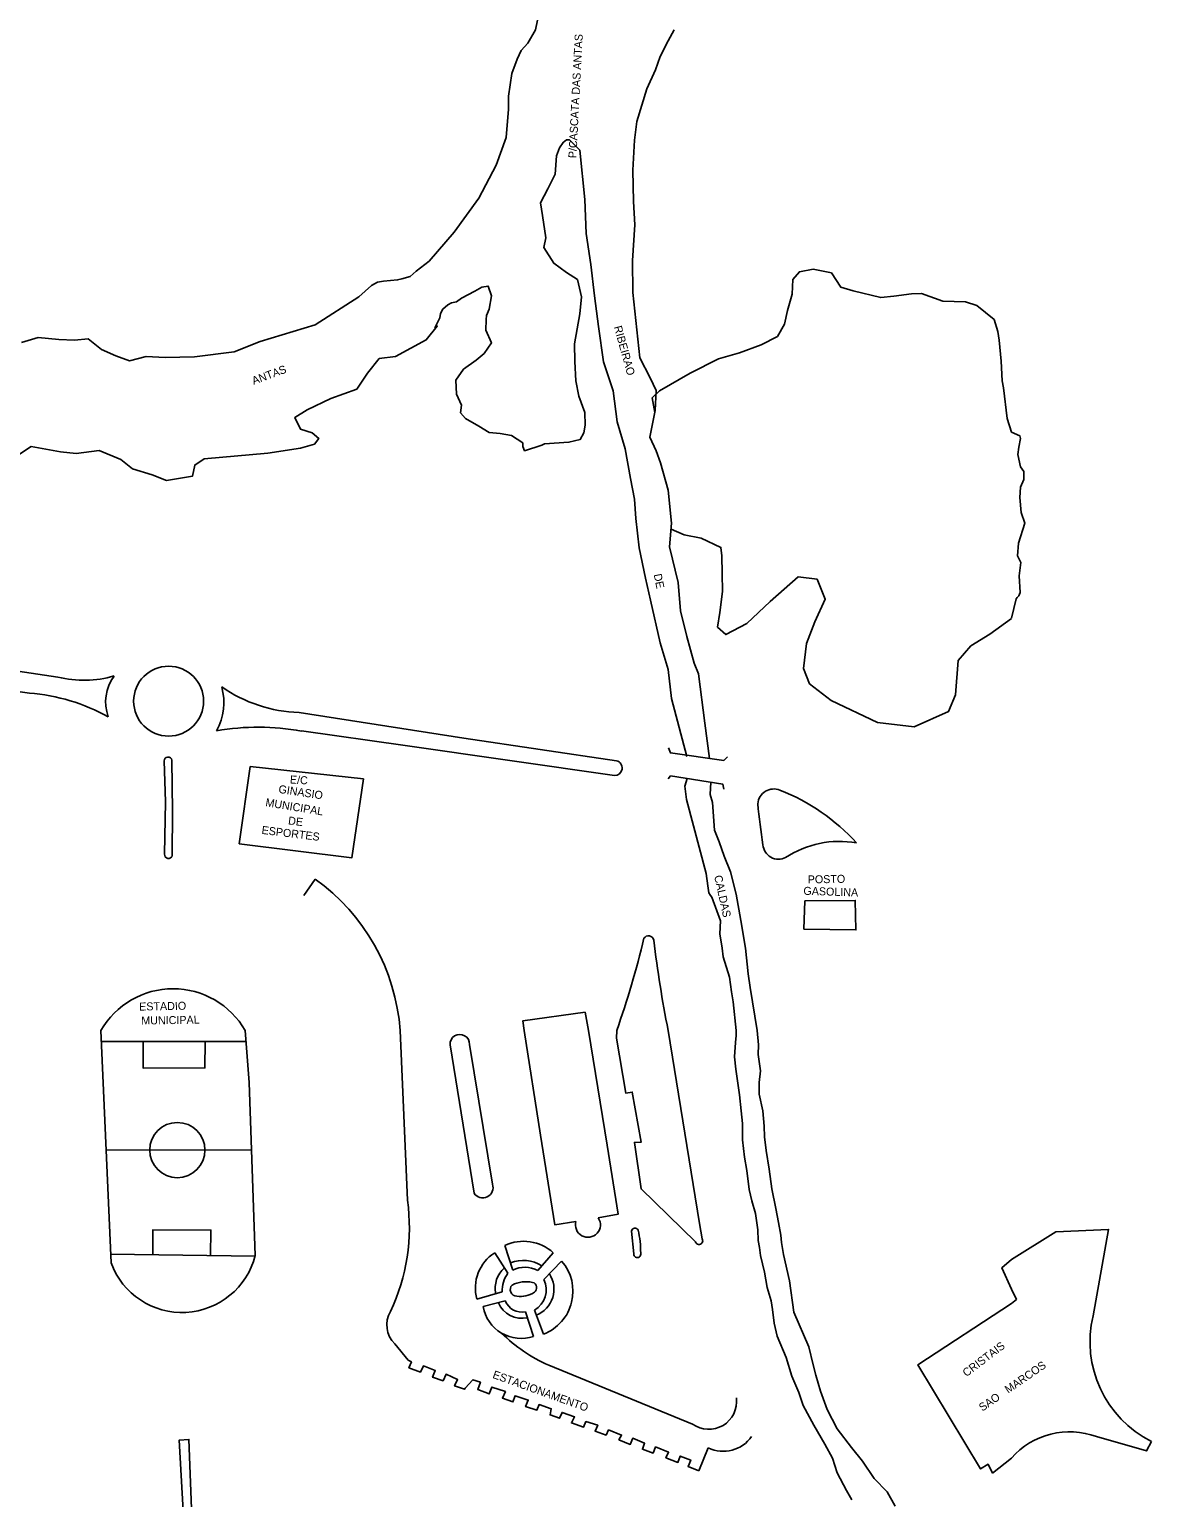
# Model space of a CAD drawing. Extents: x 325899 to 364828, y 7568995 to 7592502.
# Drawn here: x 333991 to 334551, y 7590768 to 7591502 of the extents above; entities that cross this region are included whole.
import ezdxf

# ---------------------------------------------------------------- set-up
doc = ezdxf.new("R2010")
doc.units = 0
for name, color, linetype in [('EDIFEXISTENT', 7, 'Continuous'), ('EDIFIDENTIF', 7, 'Continuous'), ('EDIFOBRAEXIS', 7, 'Continuous')]:
    doc.layers.add(name, color=color, linetype=linetype)

msp = doc.modelspace()

# ---------------------------------------------------------------- linework, layer by layer
at = {"layer": 'EDIFEXISTENT'}
for points in [[(334310.14, 7591143.11), (334310.99, 7591140.67), (334337.72, 7591136.91), (334339.51, 7591138.63)], [(334101.01, 7591133.91), (334157.7, 7591127.67), (334151.83, 7591088.16), (334095.58, 7591095.13)], [(334095.58, 7591095.13), (334101.01, 7591133.91)], [(334309.91, 7591127.74), (334311.13, 7591129.25), (334337.29, 7591124.99), (334337.78, 7591122.6)], [(334378.24, 7591066.74), (334403.37, 7591066.89), (334403.73, 7591052.2), (334377.65, 7591052.54)], [(334377.65, 7591052.54), (334378.24, 7591066.74)], [(334237.94, 7591001.94), (334237.37, 7591006.77), (334268.38, 7591011.06), (334270.04, 7591001.91)], [(334263.79, 7590906.5), (334253.27, 7590904.86), (334246.07, 7590949.69), (334237.94, 7591001.94)], [(334270.04, 7591001.91), (334279.45, 7590944.56), (334284.91, 7590910.07), (334275, 7590908.28)], [(334481.39, 7590887.53), (334503.61, 7590901.23), (334529.91, 7590902.51), (334522.18, 7590859.4)], [(334481.39, 7590872.71), (334476.54, 7590883.31), (334481.39, 7590887.53)], [(334481.39, 7590872.71), (334483.91, 7590867.51), (334481.39, 7590865.57)], [(334471.94, 7590780.7), (334469.69, 7590785.13), (334465.95, 7590782.79), (334434.67, 7590834.85), (334481.39, 7590865.57)], [(334551.42, 7590796.53), (334548.93, 7590791.83), (334523.95, 7590798.97)], [(334481.39, 7590788.27), (334471.91, 7590780.68)]]:
    msp.add_lwpolyline(points, dxfattribs=at)
for centre, radius, start, end in [((334269.8, 7590904.83), 6.24, 164.46675, 33.5396), ((334576.48, 7590846.42), 55.84, 166.55845, 243.32724), ((334510.47, 7590762.6), 38.78, 69.66442, 138.56487)]:
    msp.add_arc(centre, radius, start, end, dxfattribs=at)
at = {"layer": 'EDIFOBRAEXIS'}
for points in [[(334244.66, 7591519.61), (334244.66, 7591519.61), (334244.66, 7591519.61), (334245.45, 7591510.76), (334243.57, 7591501.91)], [(334243.57, 7591501.91), (334239.76, 7591495.36), (334236.4, 7591491.63), (334234.47, 7591487.29), (334231.83, 7591480.13), (334230.22, 7591468.86), (334230.19, 7591462.37), (334228.96, 7591448.12), (334223.91, 7591434.41), (334215.39, 7591417.81), (334203.01, 7591400.79), (334190.55, 7591386.38), (334184.07, 7591381.43), (334181.08, 7591378.8), (334176.92, 7591377.54), (334174.72, 7591377), (334167.74, 7591376.46), (334164.66, 7591375.82), (334161.62, 7591374.25), (334155.36, 7591368.58), (334133.62, 7591354.6), (334106.13, 7591346.27), (334093.01, 7591341.15), (334073.27, 7591338.54), (334058.59, 7591338.3), (334049.13, 7591338.71), (334040.78, 7591336.62), (334033.96, 7591339.02), (334026.89, 7591342.17), (334020.16, 7591347.61), (334013.39, 7591346.89), (334005.5, 7591347.29), (333995.23, 7591348.26), (333986.91, 7591345.67)], [(334312.82, 7591501.91), (334309.93, 7591496.53), (334305.83, 7591488.66), (334303.5, 7591482.06), (334299.2, 7591472.57), (334294.3, 7591456.18), (334293.06, 7591446.81), (334292.29, 7591431.78), (334292.57, 7591416.13), (334293.22, 7591404.49), (334292.01, 7591386.64), (334292.27, 7591370.76), (334295.74, 7591338.07), (334300.87, 7591328.12), (334303.89, 7591321.68), (334303.47, 7591311.75), (334300.8, 7591298.48), (334303.92, 7591291.57), (334306.1, 7591285.65), (334309.92, 7591271.94), (334311.6, 7591255.5), (334310.53, 7591243.58), (334314.87, 7591225.77), (334316.02, 7591211.58), (334319.24, 7591198.84), (334322.9, 7591185.52), (334324.99, 7591180.24), (334328.25, 7591155.52), (334330.53, 7591137.88)], [(333983.89, 7591288.63), (333991.64, 7591293.7), (334006.34, 7591291.1), (334014.18, 7591290.27), (334025.63, 7591291.82), (334036.4, 7591287.29), (334042.37, 7591282.57), (334052.1, 7591279.56), (334059.26, 7591276.69), (334072.29, 7591278.98), (334073.4, 7591284.49), (334078.08, 7591287.58), (334109.97, 7591290.46), (334126.27, 7591293.01), (334133.15, 7591294.89), (334135.44, 7591297.74), (334132, 7591300.62), (334126.29, 7591302.38), (334123.44, 7591308.26), (334129.48, 7591312.03), (334141.32, 7591317.67), (334154.34, 7591322.34), (334159.68, 7591330.33), (334165.53, 7591337.79), (334173.67, 7591338.76), (334189.04, 7591346.99), (334194.58, 7591353.94), (334193.4, 7591353.01), (334195.88, 7591358.07), (334196.25, 7591360.3), (334197.25, 7591362.4), (334199.87, 7591364.64), (334201.68, 7591365.58), (334204.08, 7591366.05), (334206.71, 7591367.87), (334213.24, 7591371.4), (334216.75, 7591373.43), (334219.91, 7591373.96), (334221.71, 7591369.08), (334220.55, 7591362.47), (334219.11, 7591359.26), (334218.91, 7591357.23), (334218.87, 7591351.88), (334221.64, 7591345.6), (334217.9, 7591340.24), (334213.95, 7591336.91), (334207.62, 7591332.37), (334203.91, 7591326.87), (334204.15, 7591319.86), (334206.72, 7591314.5), (334206.17, 7591310.57), (334208.6, 7591307.72), (334215.25, 7591303.95), (334220.54, 7591300.8), (334226, 7591300.2), (334231.61, 7591299.2), (334237.27, 7591295.52), (334237.38, 7591293.68), (334238.14, 7591291.66), (334246.71, 7591294.36), (334248.17, 7591295.12), (334260.31, 7591295.92), (334265.94, 7591297.33), (334267.84, 7591300.58), (334268.46, 7591304.39), (334268.23, 7591310.69), (334265.21, 7591318.85), (334263.81, 7591326.58), (334263.3, 7591336.27), (334263.06, 7591345.03), (334265.75, 7591360.14), (334266.6, 7591368.52), (334264.61, 7591377.17), (334259.08, 7591380.75), (334252.83, 7591385.36), (334247.71, 7591393.13), (334248.82, 7591397.96), (334247.12, 7591409.23), (334246.15, 7591415.6), (334249.84, 7591422.5), (334253.44, 7591429.83), (334254.11, 7591438.96), (334255.69, 7591442.98), (334257.39, 7591445.7), (334259.19, 7591446.97), (334260.53, 7591447.09), (334265.74, 7591441.88), (334268.21, 7591417.25), (334269.02, 7591400.19), (334271.33, 7591384.7), (334273.05, 7591369.05), (334275.05, 7591353.74), (334277.54, 7591336), (334282.41, 7591321.59), (334284.46, 7591306.17), (334288.35, 7591292.58), (334291.1, 7591277.81), (334293.04, 7591267.46), (334293.71, 7591257.77), (334295.42, 7591243.15), (334298.5, 7591227.98), (334301.14, 7591216.98), (334305.86, 7591195.73), (334309.91, 7591182.35), (334311.49, 7591167.89), (334319.24, 7591138.87)], [(334303.26, 7591310.73), (334301.84, 7591318.08), (334305.54, 7591321.51), (334320.84, 7591330.37), (334335.09, 7591337.64), (334345.5, 7591340.52), (334356.3, 7591344.62), (334364.46, 7591348.71), (334368.09, 7591354.9), (334369.57, 7591361.79), (334371.85, 7591369.83), (334372.15, 7591377.3), (334375.49, 7591381.08), (334382.33, 7591382.33), (334391.48, 7591380.53), (334396.1, 7591373.34), (334402.29, 7591371.56), (334416.07, 7591368.17), (334422.67, 7591368.93), (334431.44, 7591370.01), (334436.48, 7591370.15), (334447.13, 7591366.42), (334458.38, 7591366.02), (334464.13, 7591364.24), (334472.78, 7591357.21), (334474.6, 7591351.31), (334475.23, 7591346.94), (334476.21, 7591336.45), (334476.78, 7591326.65), (334477.34, 7591323.14), (334479.21, 7591307.75), (334481.39, 7591300.88)], [(334481.39, 7591300.91), (334485.56, 7591299.1), (334485.92, 7591297.78), (334485.06, 7591293.46), (334484.63, 7591289.8), (334485.98, 7591283.68), (334487.61, 7591281.29), (334487.64, 7591277.25), (334485.94, 7591273.41), (334485.59, 7591268.25), (334486.2, 7591260.86), (334488.16, 7591255.45), (334484.94, 7591245.38), (334484.36, 7591239.2), (334486.01, 7591235.87), (334485.23, 7591229.09), (334485.77, 7591220.86), (334485.04, 7591219.2), (334484.32, 7591218.26), (334483.72, 7591217.65), (334481.39, 7591207.91)], [(334311.33, 7591252.45), (334317.88, 7591249.67), (334326.39, 7591247.99), (334336.29, 7591243.36), (334336.67, 7591239.06), (334336.96, 7591230.23), (334337.03, 7591221.31), (334335.78, 7591210.88), (334334.51, 7591203.52), (334338.78, 7591199.74), (334349.15, 7591205.33), (334360.8, 7591216.38), (334374.81, 7591228.59), (334384.31, 7591227.48), (334388.36, 7591217.49), (334383.15, 7591206.13), (334378.95, 7591195.28), (334377.5, 7591182.87), (334380.46, 7591175.16), (334391.36, 7591166.86), (334414.54, 7591155.86), (334432.76, 7591153.65), (334449.99, 7591161.35), (334453.5, 7591169.59), (334454.74, 7591186.78), (334461.18, 7591194.11), (334470.53, 7591199.96), (334481.39, 7591207.84)], [(333695.6, 7591223.09), (333853.59, 7591200.16), (333956.1, 7591185.89), (334005.08, 7591178.48)], [(333990.78, 7591170.52), (333907.47, 7591182.53), (333803.95, 7591197.61)], [(334125.57, 7591160.79), (334207.83, 7591148), (334284.14, 7591136.74)], [(334283.06, 7591129.38), (334178.59, 7591144.34), (334126.71, 7591151.59)], [(334058.35, 7591090.08), (334058.71, 7591116.26), (334058.05, 7591136.66)], [(334062.02, 7591137), (334062.22, 7591111.59), (334062.16, 7591089.43)], [(334319.35, 7591127.91), (334318.18, 7591124), (334319.02, 7591117.4), (334328.94, 7591080.36), (334329.68, 7591074.19), (334330.23, 7591070.71), (334330.99, 7591069.38), (334331.65, 7591068.47), (334336.09, 7591056.76), (334335.67, 7591050.17), (334336.9, 7591043.02), (334337.43, 7591038.68), (334340.55, 7591028.6), (334341.61, 7591021.27), (334342.37, 7591016.29), (334343.87, 7591001.91)], [(334331.18, 7591125.99), (334330.86, 7591119.87), (334332.09, 7591115.84), (334332.97, 7591102.1), (334335.4, 7591096.16), (334337.87, 7591088.96), (334340.99, 7591081.26), (334343.85, 7591070.09), (334346.25, 7591056.9), (334348.55, 7591043.04), (334349.85, 7591030.29), (334350.82, 7591023.47), (334354.38, 7591001.91)], [(334127.82, 7591069.41), (334133.56, 7591077.61)], [(334026.53, 7591001.91), (334031.59, 7590885.75)], [(334103.64, 7590889.48), (334100.53, 7590975.98), (334098.6, 7591001.91)], [(334176.05, 7591001.91), (334179.67, 7590917.05)], [(334323.53, 7590896.26), (334296.36, 7590922.74), (334293, 7590946.02), (334296.37, 7590946.1), (334291.98, 7590971.14), (334288.73, 7590970.68), (334284.05, 7590998.11), (334284.19, 7591001.91)], [(334309.86, 7591001.91), (334325.51, 7590905.54), (334326.89, 7590897.82)], [(334343.87, 7591001.91), (334343.88, 7590999.37), (334343.58, 7590995.94), (334343.08, 7590988.84), (334343.69, 7590982.6), (334345.5, 7590969.69), (334346.43, 7590961.71), (334347.04, 7590955.4), (334347.11, 7590947.26), (334348.08, 7590938.59), (334349.2, 7590931.88), (334350.37, 7590922.41), (334351.71, 7590916.87), (334353.56, 7590910.54), (334354.73, 7590902.29), (334354.86, 7590896.92), (334355.46, 7590893.47), (334356.1, 7590889.49), (334358.02, 7590881.14), (334359.31, 7590873.44), (334361.39, 7590866.82), (334361.94, 7590862.54), (334362.86, 7590855.67), (334364.39, 7590849.12), (334368.84, 7590838.43), (334371.68, 7590829.17), (334375.2, 7590820.96), (334377.31, 7590814.46), (334382.67, 7590804.64), (334388.13, 7590795.15), (334391.96, 7590788.14), (334394.31, 7590780.83), (334399.02, 7590772.12), (334401.6, 7590767.32)], [(334354.38, 7591001.91), (334354.95, 7590994.8), (334354.79, 7590989.95), (334356.1, 7590981.7), (334355.44, 7590975.96), (334355.41, 7590970.13), (334357.18, 7590961.82), (334357.83, 7590954.05), (334358.03, 7590948.72), (334358.82, 7590941.91), (334360.4, 7590932.61), (334361.73, 7590922.79), (334363.76, 7590913.04), (334365.02, 7590905.9), (334366.13, 7590899.7), (334366.44, 7590896.02), (334367.48, 7590889.97), (334370.49, 7590876.78), (334372.65, 7590861.13), (334380.18, 7590843.8), (334382.41, 7590834.84), (334383.67, 7590829.63), (334385.95, 7590821.64), (334389.25, 7590812.48), (334394.4, 7590802.82), (334401.43, 7590793.59), (334406.96, 7590786.72), (334412.77, 7590778.12), (334419.27, 7590771.33), (334423.33, 7590764.21)], [(334026.77, 7590996.42), (334099.01, 7590996.42)], [(334047.67, 7590996.42), (334047.65, 7590983.07), (334078.44, 7590983.24), (334078.54, 7590996.42)], [(334212.94, 7590920.62), (334200.97, 7590994.74)], [(334210.72, 7590994.97), (334222.14, 7590925.14)], [(334029.13, 7590942.23), (334101.75, 7590942.19)], [(334052.54, 7590889.83), (334052.39, 7590902.29), (334081.51, 7590902.2), (334081.25, 7590889.49)], [(334292.71, 7590890.3), (334291.63, 7590901.66)], [(334031.25, 7590890.09), (334103.58, 7590889.22)], [(334223.26, 7590890.86), (334229.84, 7590880.58)], [(334228.28, 7590894.45), (334232.29, 7590882.12)], [(334244.73, 7590881.99), (334252.5, 7590890.84)], [(334247.81, 7590877.45), (334256.67, 7590886.71)], [(334227, 7590871.32), (334214.33, 7590867.69)], [(334217.44, 7590863.93), (334228.53, 7590866.76)], [(334238.68, 7590861.36), (334242.63, 7590849.05)], [(334247.65, 7590850.19), (334243.06, 7590862.23)], [(334173.3, 7590845.27), (334180.06, 7590837.1)], [(334208.53, 7590823.24), (334208.18, 7590822.63), (334203.19, 7590824.34), (334204.74, 7590827.5), (334198.98, 7590830.17), (334197.43, 7590826.86), (334192.19, 7590828.65), (334193.53, 7590831.96), (334187.6, 7590834.29), (334186.12, 7590831.26), (334180.42, 7590833.4), (334181.64, 7590836.28), (334180.06, 7590837.1)], [(334322.06, 7590805.19), (334250.21, 7590834.67)], [(334325.26, 7590781.95), (334319.87, 7590783.96), (334321.19, 7590787.25), (334315.94, 7590789.24), (334314.77, 7590786.08), (334308.79, 7590788.39), (334310.09, 7590791.17), (334303.64, 7590793.86), (334302.4, 7590790.7), (334297, 7590792.66), (334298.12, 7590795.62), (334292.21, 7590798.18), (334290.94, 7590795.1), (334285.31, 7590797.42), (334286.59, 7590799.74), (334280.1, 7590802.35), (334278.87, 7590799.7), (334273.4, 7590801.71), (334274.72, 7590804.64), (334268.79, 7590806.5), (334267.65, 7590803.7), (334261.56, 7590805.78), (334263.14, 7590808.81), (334256.93, 7590811.07), (334255.68, 7590808.12), (334250.87, 7590809.78), (334251.51, 7590812.88), (334245.42, 7590814.94), (334244.33, 7590812.19), (334238.68, 7590814.02), (334239.97, 7590817.2), (334233.46, 7590819.41), (334232.31, 7590816.35), (334227.12, 7590818.19), (334228.57, 7590821.45), (334221.82, 7590823.73), (334220.48, 7590820.3), (334214.8, 7590822.51), (334216.12, 7590826.1), (334212.38, 7590827.41), (334208.53, 7590823.24)], [(334068.94, 7590738.33), (334065.68, 7590797.21), (334070.49, 7590797.56), (334073.25, 7590724.09)], [(334329.89, 7590793.39), (334325.26, 7590781.95)]]:
    msp.add_lwpolyline(points, dxfattribs=at)
for centre, radius in [((334060.36, 7591166.49), 17.48), ((334064.69, 7590942.16), 13.8)]:
    msp.add_circle(centre, radius, dxfattribs=at)
for centre, radius, start, end in [((334017.96, 7591231.41), 54.47, 256.31853, 286.11691), ((334050.67, 7591166.2), 21.79, 143.78453, 200.17576), ((333983.38, 7591074.27), 96.53, 60.97693, 85.60069), ((334059.44, 7591165.72), 28.53, 330.63142, 16.07959), ((334128.22, 7591233.63), 72.89, 235.42431, 267.91664), ((334105.12, 7591032.04), 121.48, 79.76035, 99.8662), ((334060.06, 7591136.52), 2.01, 13.78379, 175.89316), ((334283.17, 7591133.12), 3.75, 268.25998, 75.06638), ((334362.62, 7591114.64), 7.98, 66.86919, 175.63401), ((334329.72, 7591028.81), 99.89, 41.98605, 68.85369), ((334715.89, 7591149.38), 362.83, 185.399, 188.67239), ((334395.28, 7591048.15), 48.26, 79.62997, 123.58037), ((334060.26, 7591089.79), 1.93, 171.08908, 349.40684), ((334365.03, 7591095.36), 7.85, 185.03868, 296.94661), ((334073.88, 7590994.34), 102.45, 4.24112, 54.37109), ((333833.06, 7591160.34), 478.14, 340.64969, 346.40952), ((334300.08, 7591046.59), 2.66, 11.64718, 148.26854), ((334986.28, 7591132.33), 688.88, 187.1051, 190.91311), ((334062.56, 7590981.28), 41.52, 29.79195, 150.20805), ((334205.84, 7590995.07), 4.88, 358.92256, 183.79494), ((334217.28, 7590923.41), 5.16, 212.69075, 19.59003), ((334083.25, 7590903.45), 97.38, 334.52813, 8.02811), ((334293.33, 7590901.48), 1.71, 25.65464, 173.90668), ((334244.7, 7590890.67), 51.48, 359.92839, 12.96467), ((334325.3, 7590896.84), 1.87, 198.13882, 31.75047), ((334067.04, 7590898.77), 37.76, 200.16, 345.76727), ((334234.54, 7590873.21), 20.95, 122.58768, 195.28046), ((334237.71, 7590874.69), 21.9, 47.52099, 115.51648), ((334294.47, 7590890.18), 1.77, 175.93465, 14.17358), ((334236.93, 7590873.14), 13.43, 131.03186, 191.79458), ((334237.51, 7590869.86), 17.15, 57.38379, 111.94358), ((334238.39, 7590870.21), 13.38, 61.7052, 117.11744), ((334239.37, 7590871.61), 22.97, 291.14306, 41.11156), ((334241.7, 7590871.87), 14.71, 143.70526, 182.15569), ((334238.97, 7590860.84), 15.56, 78.17395, 116.91657), ((334241.37, 7590873.35), 2.83, 306.74716, 73.81728), ((334237.6, 7590872.29), 11.45, 298.52307, 26.80352), ((334238.86, 7590872.67), 14, 291.70239, 33.19477), ((334234.35, 7590872.43), 3.33, 136.72075, 268.39519), ((334235.96, 7590882.12), 13.13, 262.54906, 302.75549), ((334182.8, 7590854.81), 13.46, 149.83219, 225.10365), ((334236.45, 7590867.36), 19.32, 190.23813, 288.65923), ((334236.98, 7590871.08), 12.98, 203.632, 281.78874), ((334236.88, 7590870.21), 9.03, 202.45922, 281.48936), ((334281.72, 7590906.29), 78.24, 225.24916, 246.25185), ((334330.14, 7590816.6), 13.98, 234.68743, 6.87138), ((334337.46, 7590808.75), 17.13, 243.77702, 325.56193)]:
    msp.add_arc(centre, radius, start, end, dxfattribs=at)

# ---------------------------------------------------------------- texts
at = {"layer": 'EDIFIDENTIF'}
for s, rotation, p in [('P/CASCATA DAS ANTAS', 87.02634, (334264.03, 7591437.75)), ('RIBEIRAO', 285.47419, (334282.76, 7591353.52)), ('ANTAS', 20.32872, (334102.86, 7591324.6)), ('DE', 281.52202, (334302.65, 7591229.77)), ('GINASIO', 351.51348, (334115.03, 7591120.71)), ('E/C', 356.65199, (334120.86, 7591125.4)), ('MUNICIPAL', 350.69896, (334108.52, 7591114.06)), ('ESPORTES', 353.06475, (334106.63, 7591100.2)), ('DE', 352.90722, (334119.88, 7591104.95)), ('CALDAS', 282.50211, (334332.83, 7591079.05)), ('GASOLINA', 358.13423, (334377.42, 7591069.76)), ('POSTO', 1.06797, (334379.66, 7591075.39)), ('ESTADIO', 1.09407, (334045.67, 7591011.87)), ('MUNICIPAL', 0.87576, (334046.73, 7591004.89)), ('CRISTAIS', 37.09969, (334458.87, 7590828.66)), ('ESTACIONAMENTO', 340.21853, (334221.87, 7590828.38)), ('SAO   MARCOS', 34.69247, (334466.83, 7590811.41))]:
    msp.add_text(s, height=4, rotation=rotation, dxfattribs=at).set_placement(p)

doc.saveas('drawing.dxf')
